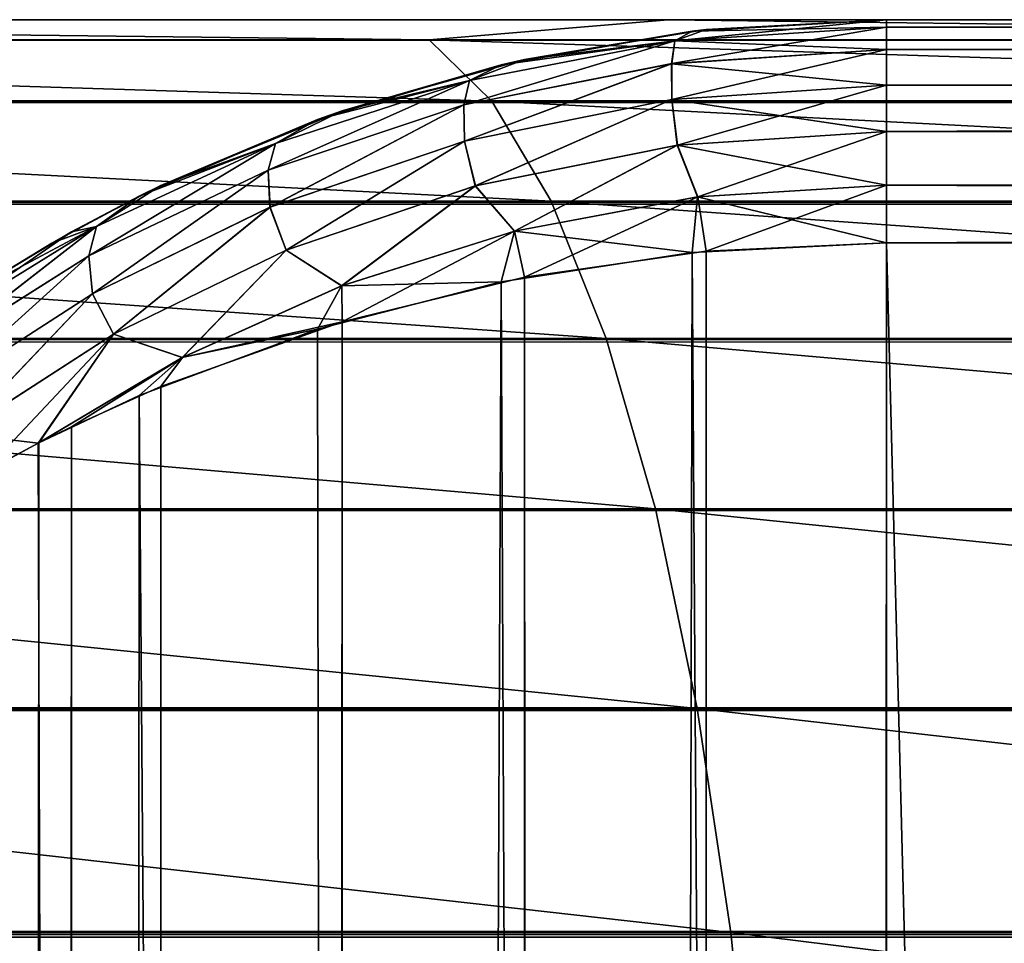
# Model space of a CAD drawing. Extents: x -547 to 547, y 0 to 578.
# Tile 463 of 472: x 529.722 to 530.606, y 577.172 to 578. Entities that reach past the tile are written whole.
import ezdxf

# ---------------------------------------------------------------- set-up
doc = ezdxf.new("R2010")
doc.units = 0
doc.header["$LTSCALE"] = 65.185185
for name, color, linetype in [('2', 7, 'CONTINUOUS'), ('20', 7, 'CONTINUOUS'), ('208', 7, 'CONTINUOUS'), ('209', 7, 'CONTINUOUS'), ('210', 7, 'CONTINUOUS'), ('225', 7, 'CONTINUOUS'), ('227', 7, 'CONTINUOUS'), ('228', 7, 'CONTINUOUS'), ('229', 7, 'CONTINUOUS'), ('3', 7, 'CONTINUOUS'), ('329', 7, 'CONTINUOUS'), ('719', 7, 'CONTINUOUS'), ('723', 7, 'CONTINUOUS')]:
    doc.layers.add(name, color=color, linetype=linetype)

msp = doc.modelspace()

# ---------------------------------------------------------------- linework, layer by layer
at = {"layer": '2', "color": 7, "linetype": 'CONTINUOUS'}
for points in [[(530.5, 578, -67.8), (530.5, 578, 42.7), (545.5, 578, 42.7), (530.5, 578, -67.8)], [(530.5, 578, -67.8), (545.5, 578, 42.7), (545.5, 578, -67.8), (530.5, 578, -67.8)]]:
    msp.add_3dface(points, dxfattribs=at)
at = {"layer": '20', "color": 7, "linetype": 'CONTINUOUS'}
for points in [[(530.5, 577.8, 42.9), (530.5, 551.5, 42.9), (545.5, 1.5, 42.9), (530.5, 577.8, 42.9)], [(545.5, 577.8, 42.9), (530.5, 577.8, 42.9), (545.5, 1.5, 42.9), (545.5, 577.8, 42.9)]]:
    msp.add_3dface(points, dxfattribs=at)
at = {"layer": '208', "color": 7, "linetype": 'CONTINUOUS'}
for points in [[(530.5, 577.8, -68), (530.5, 1.5, -68), (530.26535, 1.5, -67.98153), (530.5, 577.8, -68)], [(530.33834, 577.79246, -67.99126), (530.5, 577.8, -68), (530.26535, 1.5, -67.98153), (530.33834, 577.79246, -67.99126)], [(530.17535, 577.76922, -67.96445), (530.33834, 577.79246, -67.99126), (530.26535, 1.5, -67.98153), (530.17535, 577.76922, -67.96445)], [(530.01167, 577.72918, -67.91828), (530.17535, 577.76922, -67.96445), (530.03647, 1.5, -67.92658), (530.01167, 577.72918, -67.91828)], [(530.03647, 1.5, -67.92658), (530.17535, 577.76922, -67.96445), (530.26535, 1.5, -67.98153), (530.03647, 1.5, -67.92658)], [(529.84893, 577.67114, -67.85133), (530.01167, 577.72918, -67.91828), (529.81901, 1.5, -67.83651), (529.84893, 577.67114, -67.85133)], [(529.81901, 1.5, -67.83651), (530.01167, 577.72918, -67.91828), (530.03647, 1.5, -67.92658), (529.81901, 1.5, -67.83651)], [(529.7687, 577.63506, -67.80966), (529.84893, 577.67114, -67.85133), (529.81901, 1.5, -67.83651), (529.7687, 577.63506, -67.80966)], [(529.73936, 577.62048, -67.79284), (529.7687, 577.63506, -67.80966), (529.61832, 1.5, -67.71353), (529.73936, 577.62048, -67.79284)], [(529.61832, 1.5, -67.71353), (529.7687, 577.63506, -67.80966), (529.81901, 1.5, -67.83651), (529.61832, 1.5, -67.71353)], [(529.68946, 577.59384, -67.76215), (529.73936, 577.62048, -67.79284), (529.61832, 1.5, -67.71353), (529.68946, 577.59384, -67.76215)]]:
    msp.add_3dface(points, dxfattribs=at)
at = {"layer": '209', "color": 7, "linetype": 'CONTINUOUS'}
for points in [[(530.32578, 577.98985, 42.69119), (530.5, 578, 42.7), (530.33834, 577.99126, -67.79246), (530.32578, 577.98985, 42.69119)], [(530.5, 578, 42.7), (530.5, 578, -67.8), (530.33834, 577.99126, -67.79246), (530.5, 578, 42.7)], [(530.15436, 577.95963, 42.66499), (530.32578, 577.98985, 42.69119), (530.17535, 577.96445, -67.76922), (530.15436, 577.95963, 42.66499)], [(530.17535, 577.96445, -67.76922), (530.32578, 577.98985, 42.69119), (530.33834, 577.99126, -67.79246), (530.17535, 577.96445, -67.76922)], [(529.98939, 577.91042, 42.62238), (530.15436, 577.95963, 42.66499), (530.01167, 577.91828, -67.72918), (529.98939, 577.91042, 42.62238)], [(530.01167, 577.91828, -67.72918), (530.15436, 577.95963, 42.66499), (530.17535, 577.96445, -67.76922), (530.01167, 577.91828, -67.72918)], [(529.84893, 577.85133, -67.67114), (529.98939, 577.91042, 42.62238), (530.01167, 577.91828, -67.72918), (529.84893, 577.85133, -67.67114)], [(529.82946, 577.84178, 42.5629), (529.98939, 577.91042, 42.62238), (529.84893, 577.85133, -67.67114), (529.82946, 577.84178, 42.5629)], [(529.7687, 577.80966, -67.63506), (529.82946, 577.84178, 42.5629), (529.84893, 577.85133, -67.67114), (529.7687, 577.80966, -67.63506)], [(529.75118, 577.79972, 42.52641), (529.82946, 577.84178, 42.5629), (529.7687, 577.80966, -67.63506), (529.75118, 577.79972, 42.52641)], [(529.68946, 577.76215, -67.59384), (529.75118, 577.79972, 42.52641), (529.7687, 577.80966, -67.63506), (529.68946, 577.76215, -67.59384)], [(529.67425, 577.75225, 42.48529), (529.75118, 577.79972, 42.52641), (529.68946, 577.76215, -67.59384), (529.67425, 577.75225, 42.48529)]]:
    msp.add_3dface(points, dxfattribs=at)
at = {"layer": '210', "color": 7, "linetype": 'CONTINUOUS'}
for points in [[(530.5, 551.5, 42.9), (530.5, 577.8, 42.9), (530.32578, 577.79119, 42.88985), (530.5, 551.5, 42.9)], [(530.15436, 577.76499, 42.85963), (530.26535, 551.5, 42.88153), (530.32578, 577.79119, 42.88985), (530.15436, 577.76499, 42.85963)], [(530.26535, 551.5, 42.88153), (530.5, 551.5, 42.9), (530.32578, 577.79119, 42.88985), (530.26535, 551.5, 42.88153)], [(529.98939, 577.72238, 42.81042), (530.03647, 551.5, 42.82658), (530.15436, 577.76499, 42.85963), (529.98939, 577.72238, 42.81042)], [(530.03647, 551.5, 42.82658), (530.26535, 551.5, 42.88153), (530.15436, 577.76499, 42.85963), (530.03647, 551.5, 42.82658)], [(529.82946, 577.6629, 42.74178), (530.03647, 551.5, 42.82658), (529.98939, 577.72238, 42.81042), (529.82946, 577.6629, 42.74178)], [(529.73884, 577.62018, 42.69253), (529.81901, 551.5, 42.73651), (529.82946, 577.6629, 42.74178), (529.73884, 577.62018, 42.69253)], [(529.81901, 551.5, 42.73651), (530.03647, 551.5, 42.82658), (529.82946, 577.6629, 42.74178), (529.81901, 551.5, 42.73651)], [(529.67425, 577.58529, 42.65225), (529.81901, 551.5, 42.73651), (529.73884, 577.62018, 42.69253), (529.67425, 577.58529, 42.65225)], [(529.61832, 551.5, 42.61353), (529.81901, 551.5, 42.73651), (529.67425, 577.58529, 42.65225), (529.61832, 551.5, 42.61353)]]:
    msp.add_3dface(points, dxfattribs=at)
at = {"layer": '225', "color": 7, "linetype": 'CONTINUOUS'}
for points in [[(530.5, 578, -67.8), (545.5, 578, -67.8), (545.5, 577.99319, -67.85176), (530.5, 578, -67.8)], [(530.5, 577.99319, -67.85176), (530.5, 578, -67.8), (545.5, 577.99319, -67.85176), (530.5, 577.99319, -67.85176)], [(530.5, 577.97318, -67.90004), (530.5, 577.99319, -67.85176), (545.5, 577.99319, -67.85176), (530.5, 577.97318, -67.90004)], [(545.5, 577.97318, -67.90004), (530.5, 577.97318, -67.90004), (545.5, 577.99319, -67.85176), (545.5, 577.97318, -67.90004)], [(530.5, 577.94135, -67.94149), (530.5, 577.97318, -67.90004), (545.5, 577.97318, -67.90004), (530.5, 577.94135, -67.94149)], [(545.5, 577.94135, -67.94149), (530.5, 577.94135, -67.94149), (545.5, 577.97318, -67.90004), (545.5, 577.94135, -67.94149)], [(530.5, 577.89987, -67.97328), (530.5, 577.94135, -67.94149), (545.5, 577.89986, -67.97328), (530.5, 577.89987, -67.97328)], [(545.5, 577.89986, -67.97328), (530.5, 577.94135, -67.94149), (545.5, 577.94135, -67.94149), (545.5, 577.89986, -67.97328)], [(530.5, 577.85156, -67.99324), (530.5, 577.89987, -67.97328), (545.5, 577.85156, -67.99324), (530.5, 577.85156, -67.99324)], [(545.5, 577.85156, -67.99324), (530.5, 577.89987, -67.97328), (545.5, 577.89986, -67.97328), (545.5, 577.85156, -67.99324)], [(545.5, 577.8, -68), (530.5, 577.8, -68), (530.5, 577.85156, -67.99324), (545.5, 577.8, -68)], [(545.5, 577.8, -68), (530.5, 577.85156, -67.99324), (545.5, 577.85156, -67.99324), (545.5, 577.8, -68)]]:
    msp.add_3dface(points, dxfattribs=at)
at = {"layer": '227', "color": 7, "linetype": 'CONTINUOUS'}
for points in [[(530.33834, 577.99126, -67.79246), (530.5, 578, -67.8), (530.31017, 577.98108, -67.84151), (530.33834, 577.99126, -67.79246)], [(530.5, 578, -67.8), (530.5, 577.99319, -67.85176), (530.31017, 577.98108, -67.84151), (530.5, 578, -67.8)], [(530.17535, 577.96445, -67.76922), (530.33834, 577.99126, -67.79246), (530.31017, 577.98108, -67.84151), (530.17535, 577.96445, -67.76922)], [(530.5, 577.97318, -67.90004), (530.30732, 577.96058, -67.88949), (530.5, 577.99319, -67.85176), (530.5, 577.97318, -67.90004)], [(530.5, 577.99319, -67.85176), (530.30732, 577.96058, -67.88949), (530.31017, 577.98108, -67.84151), (530.5, 577.99319, -67.85176)], [(530.30732, 577.96058, -67.88949), (530.12077, 577.92373, -67.85862), (530.31017, 577.98108, -67.84151), (530.30732, 577.96058, -67.88949)], [(530.31017, 577.98108, -67.84151), (530.12077, 577.92373, -67.85862), (530.12593, 577.94562, -67.81147), (530.31017, 577.98108, -67.84151)], [(530.17535, 577.96445, -67.76922), (530.31017, 577.98108, -67.84151), (530.12593, 577.94562, -67.81147), (530.17535, 577.96445, -67.76922)], [(530.5, 577.97318, -67.90004), (530.30745, 577.92853, -67.93077), (530.30732, 577.96058, -67.88949), (530.5, 577.97318, -67.90004)], [(530.5, 577.94135, -67.94149), (530.30745, 577.92853, -67.93077), (530.5, 577.97318, -67.90004), (530.5, 577.94135, -67.94149)], [(530.01167, 577.91828, -67.72918), (530.17535, 577.96445, -67.76922), (530.12593, 577.94562, -67.81147), (530.01167, 577.91828, -67.72918)], [(530.30732, 577.96058, -67.88949), (530.12136, 577.89112, -67.89944), (530.12077, 577.92373, -67.85862), (530.30732, 577.96058, -67.88949)], [(530.30745, 577.92853, -67.93077), (530.12136, 577.89112, -67.89944), (530.30732, 577.96058, -67.88949), (530.30745, 577.92853, -67.93077)], [(530.12077, 577.92373, -67.85862), (529.94535, 577.86519, -67.80947), (530.12593, 577.94562, -67.81147), (530.12077, 577.92373, -67.85862)], [(530.12593, 577.94562, -67.81147), (529.94535, 577.86519, -67.80947), (529.95193, 577.88907, -67.7635), (530.12593, 577.94562, -67.81147)], [(530.01167, 577.91828, -67.72918), (530.12593, 577.94562, -67.81147), (529.95193, 577.88907, -67.7635), (530.01167, 577.91828, -67.72918)], [(530.5, 577.94135, -67.94149), (530.31241, 577.88739, -67.96275), (530.30745, 577.92853, -67.93077), (530.5, 577.94135, -67.94149)], [(530.5, 577.89987, -67.97328), (530.31241, 577.88739, -67.96275), (530.5, 577.94135, -67.94149), (530.5, 577.89987, -67.97328)], [(530.12077, 577.92373, -67.85862), (529.94694, 577.83185, -67.84966), (529.94535, 577.86519, -67.80947), (530.12077, 577.92373, -67.85862)], [(530.12136, 577.89112, -67.89944), (529.94694, 577.83185, -67.84966), (530.12077, 577.92373, -67.85862), (530.12136, 577.89112, -67.89944)], [(530.30745, 577.92853, -67.93077), (530.13119, 577.85099, -67.93198), (530.12136, 577.89112, -67.89944), (530.30745, 577.92853, -67.93077)], [(530.31241, 577.88739, -67.96275), (530.13119, 577.85099, -67.93198), (530.30745, 577.92853, -67.93077), (530.31241, 577.88739, -67.96275)], [(529.84893, 577.85133, -67.67114), (530.01167, 577.91828, -67.72918), (529.95193, 577.88907, -67.7635), (529.84893, 577.85133, -67.67114)], [(530.5, 577.89987, -67.97328), (530.33066, 577.84107, -67.98422), (530.31241, 577.88739, -67.96275), (530.5, 577.89987, -67.97328)], [(530.5, 577.85156, -67.99324), (530.33066, 577.84107, -67.98422), (530.5, 577.89987, -67.97328), (530.5, 577.85156, -67.99324)], [(529.94535, 577.86519, -67.80947), (529.78433, 577.78834, -67.74477), (529.95193, 577.88907, -67.7635), (529.94535, 577.86519, -67.80947)], [(529.95193, 577.88907, -67.7635), (529.78433, 577.78834, -67.74477), (529.79132, 577.81447, -67.70012), (529.95193, 577.88907, -67.7635)], [(529.84893, 577.85133, -67.67114), (529.95193, 577.88907, -67.7635), (529.79132, 577.81447, -67.70012), (529.84893, 577.85133, -67.67114)], [(530.12136, 577.89112, -67.89944), (529.96147, 577.79337, -67.8831), (529.94694, 577.83185, -67.84966), (530.12136, 577.89112, -67.89944)], [(530.13119, 577.85099, -67.93198), (529.96147, 577.79337, -67.8831), (530.12136, 577.89112, -67.89944), (530.13119, 577.85099, -67.93198)], [(530.31241, 577.88739, -67.96275), (530.16636, 577.81037, -67.95779), (530.13119, 577.85099, -67.93198), (530.31241, 577.88739, -67.96275)], [(530.33066, 577.84107, -67.98422), (530.16636, 577.81037, -67.95779), (530.31241, 577.88739, -67.96275), (530.33066, 577.84107, -67.98422)], [(529.94535, 577.86519, -67.80947), (529.78751, 577.75432, -67.78429), (529.78433, 577.78834, -67.74477), (529.94535, 577.86519, -67.80947)], [(529.94694, 577.83185, -67.84966), (529.78751, 577.75432, -67.78429), (529.94535, 577.86519, -67.80947), (529.94694, 577.83185, -67.84966)], [(529.7687, 577.80966, -67.63506), (529.84893, 577.85133, -67.67114), (529.79132, 577.81447, -67.70012), (529.7687, 577.80966, -67.63506)], [(530.13119, 577.85099, -67.93198), (530.01133, 577.7615, -67.91556), (529.96147, 577.79337, -67.8831), (530.13119, 577.85099, -67.93198)], [(530.16636, 577.81037, -67.95779), (530.01133, 577.7615, -67.91556), (530.13119, 577.85099, -67.93198), (530.16636, 577.81037, -67.95779)], [(530.5, 577.85156, -67.99324), (530.33834, 577.79246, -67.99126), (530.33066, 577.84107, -67.98422), (530.5, 577.85156, -67.99324)], [(530.5, 577.8, -68), (530.33834, 577.79246, -67.99126), (530.5, 577.85156, -67.99324), (530.5, 577.8, -68)], [(530.33066, 577.84107, -67.98422), (530.17535, 577.76922, -67.96445), (530.16636, 577.81037, -67.95779), (530.33066, 577.84107, -67.98422)], [(530.33834, 577.79246, -67.99126), (530.17535, 577.76922, -67.96445), (530.33066, 577.84107, -67.98422), (530.33834, 577.79246, -67.99126)], [(529.94694, 577.83185, -67.84966), (529.8065, 577.71809, -67.81893), (529.78751, 577.75432, -67.78429), (529.94694, 577.83185, -67.84966)], [(529.96147, 577.79337, -67.8831), (529.8065, 577.71809, -67.81893), (529.94694, 577.83185, -67.84966), (529.96147, 577.79337, -67.8831)], [(529.78433, 577.78834, -67.74477), (529.63939, 577.69665, -67.6673), (529.79132, 577.81447, -67.70012), (529.78433, 577.78834, -67.74477)], [(529.79132, 577.81447, -67.70012), (529.63939, 577.69665, -67.6673), (529.64582, 577.725, -67.62396), (529.79132, 577.81447, -67.70012)], [(529.7687, 577.80966, -67.63506), (529.79132, 577.81447, -67.70012), (529.64582, 577.725, -67.62396), (529.7687, 577.80966, -67.63506)], [(529.68946, 577.76215, -67.59384), (529.7687, 577.80966, -67.63506), (529.64582, 577.725, -67.62396), (529.68946, 577.76215, -67.59384)], [(530.16636, 577.81037, -67.95779), (530.01167, 577.72918, -67.91828), (530.01133, 577.7615, -67.91556), (530.16636, 577.81037, -67.95779)], [(530.17535, 577.76922, -67.96445), (530.01167, 577.72918, -67.91828), (530.16636, 577.81037, -67.95779), (530.17535, 577.76922, -67.96445)], [(529.96147, 577.79337, -67.8831), (529.86835, 577.69719, -67.85973), (529.8065, 577.71809, -67.81893), (529.96147, 577.79337, -67.8831)], [(530.01133, 577.7615, -67.91556), (529.86835, 577.69719, -67.85973), (529.96147, 577.79337, -67.8831), (530.01133, 577.7615, -67.91556)], [(529.78433, 577.78834, -67.74477), (529.6447, 577.66218, -67.70623), (529.63939, 577.69665, -67.6673), (529.78433, 577.78834, -67.74477)], [(529.78751, 577.75432, -67.78429), (529.6447, 577.66218, -67.70623), (529.78433, 577.78834, -67.74477), (529.78751, 577.75432, -67.78429)], [(530.01133, 577.7615, -67.91556), (530.01167, 577.72918, -67.91828), (529.86835, 577.69719, -67.85973), (530.01133, 577.7615, -67.91556)], [(529.78751, 577.75432, -67.78429), (529.66786, 577.62873, -67.74232), (529.6447, 577.66218, -67.70623), (529.78751, 577.75432, -67.78429)], [(529.8065, 577.71809, -67.81893), (529.66786, 577.62873, -67.74232), (529.78751, 577.75432, -67.78429), (529.8065, 577.71809, -67.81893)], [(530.01167, 577.72918, -67.91828), (529.84893, 577.67114, -67.85133), (529.86835, 577.69719, -67.85973), (530.01167, 577.72918, -67.91828)], [(529.8065, 577.71809, -67.81893), (529.68946, 577.59384, -67.76215), (529.66786, 577.62873, -67.74232), (529.8065, 577.71809, -67.81893)], [(529.73936, 577.62048, -67.79284), (529.68946, 577.59384, -67.76215), (529.8065, 577.71809, -67.81893), (529.73936, 577.62048, -67.79284)], [(529.86835, 577.69719, -67.85973), (529.73936, 577.62048, -67.79284), (529.8065, 577.71809, -67.81893), (529.86835, 577.69719, -67.85973)], [(529.7687, 577.63506, -67.80966), (529.73936, 577.62048, -67.79284), (529.86835, 577.69719, -67.85973), (529.7687, 577.63506, -67.80966)], [(529.84893, 577.67114, -67.85133), (529.7687, 577.63506, -67.80966), (529.86835, 577.69719, -67.85973), (529.84893, 577.67114, -67.85133)]]:
    msp.add_3dface(points, dxfattribs=at)
at = {"layer": '228', "color": 7, "linetype": 'CONTINUOUS'}
for points in [[(545.5, 578, 42.7), (530.5, 578, 42.7), (530.5, 577.99319, 42.75176), (545.5, 578, 42.7)], [(545.5, 577.99319, 42.75176), (545.5, 578, 42.7), (530.5, 577.99319, 42.75176), (545.5, 577.99319, 42.75176)], [(545.5, 577.97318, 42.80004), (545.5, 577.99319, 42.75176), (530.5, 577.99319, 42.75176), (545.5, 577.97318, 42.80004)], [(530.5, 577.97318, 42.80004), (545.5, 577.97318, 42.80004), (530.5, 577.99319, 42.75176), (530.5, 577.97318, 42.80004)], [(545.5, 577.94135, 42.84149), (545.5, 577.97318, 42.80004), (530.5, 577.97318, 42.80004), (545.5, 577.94135, 42.84149)], [(530.5, 577.94135, 42.84149), (545.5, 577.94135, 42.84149), (530.5, 577.97318, 42.80004), (530.5, 577.94135, 42.84149)], [(545.5, 577.89987, 42.87328), (545.5, 577.94135, 42.84149), (530.5, 577.89986, 42.87328), (545.5, 577.89987, 42.87328)], [(530.5, 577.89986, 42.87328), (545.5, 577.94135, 42.84149), (530.5, 577.94135, 42.84149), (530.5, 577.89986, 42.87328)], [(545.5, 577.85156, 42.89324), (545.5, 577.89987, 42.87328), (530.5, 577.85156, 42.89324), (545.5, 577.85156, 42.89324)], [(530.5, 577.85156, 42.89324), (545.5, 577.89987, 42.87328), (530.5, 577.89986, 42.87328), (530.5, 577.85156, 42.89324)], [(530.5, 577.8, 42.9), (545.5, 577.8, 42.9), (545.5, 577.85156, 42.89324), (530.5, 577.8, 42.9)], [(530.5, 577.8, 42.9), (545.5, 577.85156, 42.89324), (530.5, 577.85156, 42.89324), (530.5, 577.8, 42.9)]]:
    msp.add_3dface(points, dxfattribs=at)
at = {"layer": '229', "color": 7, "linetype": 'CONTINUOUS'}
for points in [[(530.5, 578, 42.7), (530.32578, 577.98985, 42.69119), (530.5, 577.99319, 42.75176), (530.5, 578, 42.7)], [(530.32578, 577.98985, 42.69119), (530.15436, 577.95963, 42.66499), (530.31015, 577.98108, 42.74151), (530.32578, 577.98985, 42.69119)], [(530.5, 577.99319, 42.75176), (530.32578, 577.98985, 42.69119), (530.31015, 577.98108, 42.74151), (530.5, 577.99319, 42.75176)], [(530.5, 577.97318, 42.80004), (530.5, 577.99319, 42.75176), (530.31015, 577.98108, 42.74151), (530.5, 577.97318, 42.80004)], [(530.31015, 577.98108, 42.74151), (530.1259, 577.94561, 42.71146), (530.12073, 577.92372, 42.75861), (530.31015, 577.98108, 42.74151)], [(530.30729, 577.96057, 42.78949), (530.31015, 577.98108, 42.74151), (530.12073, 577.92372, 42.75861), (530.30729, 577.96057, 42.78949)], [(530.31015, 577.98108, 42.74151), (530.15436, 577.95963, 42.66499), (530.1259, 577.94561, 42.71146), (530.31015, 577.98108, 42.74151)], [(530.5, 577.97318, 42.80004), (530.31015, 577.98108, 42.74151), (530.30729, 577.96057, 42.78949), (530.5, 577.97318, 42.80004)], [(530.5, 577.94135, 42.84149), (530.5, 577.97318, 42.80004), (530.30729, 577.96057, 42.78949), (530.5, 577.94135, 42.84149)], [(530.15436, 577.95963, 42.66499), (529.98939, 577.91042, 42.62238), (530.1259, 577.94561, 42.71146), (530.15436, 577.95963, 42.66499)], [(530.30729, 577.96057, 42.78949), (530.12073, 577.92372, 42.75861), (530.12131, 577.8911, 42.79943), (530.30729, 577.96057, 42.78949)], [(530.30742, 577.92853, 42.83077), (530.30729, 577.96057, 42.78949), (530.12131, 577.8911, 42.79943), (530.30742, 577.92853, 42.83077)], [(530.5, 577.94135, 42.84149), (530.30729, 577.96057, 42.78949), (530.30742, 577.92853, 42.83077), (530.5, 577.94135, 42.84149)], [(530.1259, 577.94561, 42.71146), (529.9519, 577.88906, 42.66349), (529.94531, 577.86517, 42.70946), (530.1259, 577.94561, 42.71146)], [(530.12073, 577.92372, 42.75861), (530.1259, 577.94561, 42.71146), (529.94531, 577.86517, 42.70946), (530.12073, 577.92372, 42.75861)], [(530.1259, 577.94561, 42.71146), (529.98939, 577.91042, 42.62238), (529.9519, 577.88906, 42.66349), (530.1259, 577.94561, 42.71146)], [(530.5, 577.89986, 42.87328), (530.5, 577.94135, 42.84149), (530.30742, 577.92853, 42.83077), (530.5, 577.89986, 42.87328)], [(530.12073, 577.92372, 42.75861), (529.94531, 577.86517, 42.70946), (529.94689, 577.83183, 42.74965), (530.12073, 577.92372, 42.75861)], [(530.12131, 577.8911, 42.79943), (530.12073, 577.92372, 42.75861), (529.94689, 577.83183, 42.74965), (530.12131, 577.8911, 42.79943)], [(530.30742, 577.92853, 42.83077), (530.12131, 577.8911, 42.79943), (530.13113, 577.85098, 42.83197), (530.30742, 577.92853, 42.83077)], [(530.31238, 577.88739, 42.86275), (530.30742, 577.92853, 42.83077), (530.13113, 577.85098, 42.83197), (530.31238, 577.88739, 42.86275)], [(530.5, 577.89986, 42.87328), (530.30742, 577.92853, 42.83077), (530.31238, 577.88739, 42.86275), (530.5, 577.89986, 42.87328)], [(529.98939, 577.91042, 42.62238), (529.82946, 577.84178, 42.5629), (529.9519, 577.88906, 42.66349), (529.98939, 577.91042, 42.62238)], [(530.5, 577.85156, 42.89324), (530.5, 577.89986, 42.87328), (530.31238, 577.88739, 42.86275), (530.5, 577.85156, 42.89324)], [(529.9519, 577.88906, 42.66349), (529.7913, 577.81446, 42.60012), (529.7843, 577.78833, 42.64476), (529.9519, 577.88906, 42.66349)], [(529.94531, 577.86517, 42.70946), (529.9519, 577.88906, 42.66349), (529.7843, 577.78833, 42.64476), (529.94531, 577.86517, 42.70946)], [(529.9519, 577.88906, 42.66349), (529.82946, 577.84178, 42.5629), (529.7913, 577.81446, 42.60012), (529.9519, 577.88906, 42.66349)], [(530.12131, 577.8911, 42.79943), (529.94689, 577.83183, 42.74965), (529.96141, 577.79335, 42.78308), (530.12131, 577.8911, 42.79943)], [(530.13113, 577.85098, 42.83197), (530.12131, 577.8911, 42.79943), (529.96141, 577.79335, 42.78308), (530.13113, 577.85098, 42.83197)], [(530.31238, 577.88739, 42.86275), (530.13113, 577.85098, 42.83197), (530.16616, 577.81033, 42.85775), (530.31238, 577.88739, 42.86275)], [(530.33055, 577.84106, 42.88421), (530.31238, 577.88739, 42.86275), (530.16616, 577.81033, 42.85775), (530.33055, 577.84106, 42.88421)], [(530.5, 577.85156, 42.89324), (530.31238, 577.88739, 42.86275), (530.33055, 577.84106, 42.88421), (530.5, 577.85156, 42.89324)], [(529.94531, 577.86517, 42.70946), (529.7843, 577.78833, 42.64476), (529.78747, 577.7543, 42.68427), (529.94531, 577.86517, 42.70946)], [(529.94689, 577.83183, 42.74965), (529.94531, 577.86517, 42.70946), (529.78747, 577.7543, 42.68427), (529.94689, 577.83183, 42.74965)], [(530.13113, 577.85098, 42.83197), (529.96141, 577.79335, 42.78308), (530.01106, 577.7614, 42.81547), (530.13113, 577.85098, 42.83197)], [(530.16616, 577.81033, 42.85775), (530.13113, 577.85098, 42.83197), (530.01106, 577.7614, 42.81547), (530.16616, 577.81033, 42.85775)], [(530.5, 577.8, 42.9), (530.5, 577.85156, 42.89324), (530.33055, 577.84106, 42.88421), (530.5, 577.8, 42.9)], [(529.82946, 577.84178, 42.5629), (529.75118, 577.79972, 42.52641), (529.7913, 577.81446, 42.60012), (529.82946, 577.84178, 42.5629)], [(530.32578, 577.79119, 42.88985), (530.33055, 577.84106, 42.88421), (530.16616, 577.81033, 42.85775), (530.32578, 577.79119, 42.88985)], [(530.32578, 577.79119, 42.88985), (530.5, 577.8, 42.9), (530.33055, 577.84106, 42.88421), (530.32578, 577.79119, 42.88985)], [(529.94689, 577.83183, 42.74965), (529.78747, 577.7543, 42.68427), (529.80645, 577.71806, 42.7189), (529.94689, 577.83183, 42.74965)], [(529.96141, 577.79335, 42.78308), (529.94689, 577.83183, 42.74965), (529.80645, 577.71806, 42.7189), (529.96141, 577.79335, 42.78308)], [(529.7913, 577.81446, 42.60012), (529.64582, 577.72499, 42.52396), (529.63938, 577.69664, 42.56729), (529.7913, 577.81446, 42.60012)], [(529.7843, 577.78833, 42.64476), (529.7913, 577.81446, 42.60012), (529.63938, 577.69664, 42.56729), (529.7843, 577.78833, 42.64476)], [(529.7913, 577.81446, 42.60012), (529.67425, 577.75225, 42.48529), (529.64582, 577.72499, 42.52396), (529.7913, 577.81446, 42.60012)], [(529.75118, 577.79972, 42.52641), (529.67425, 577.75225, 42.48529), (529.7913, 577.81446, 42.60012), (529.75118, 577.79972, 42.52641)], [(530.15436, 577.76499, 42.85963), (530.16616, 577.81033, 42.85775), (530.01106, 577.7614, 42.81547), (530.15436, 577.76499, 42.85963)], [(530.15436, 577.76499, 42.85963), (530.32578, 577.79119, 42.88985), (530.16616, 577.81033, 42.85775), (530.15436, 577.76499, 42.85963)], [(529.96141, 577.79335, 42.78308), (529.80645, 577.71806, 42.7189), (529.86805, 577.69704, 42.75959), (529.96141, 577.79335, 42.78308)], [(530.01106, 577.7614, 42.81547), (529.96141, 577.79335, 42.78308), (529.86805, 577.69704, 42.75959), (530.01106, 577.7614, 42.81547)], [(529.7843, 577.78833, 42.64476), (529.63938, 577.69664, 42.56729), (529.64468, 577.66215, 42.60621), (529.7843, 577.78833, 42.64476)], [(529.78747, 577.7543, 42.68427), (529.7843, 577.78833, 42.64476), (529.64468, 577.66215, 42.60621), (529.78747, 577.7543, 42.68427)], [(529.98939, 577.72238, 42.81042), (530.15436, 577.76499, 42.85963), (530.01106, 577.7614, 42.81547), (529.98939, 577.72238, 42.81042)], [(529.98939, 577.72238, 42.81042), (530.01106, 577.7614, 42.81547), (529.86805, 577.69704, 42.75959), (529.98939, 577.72238, 42.81042)], [(529.78747, 577.7543, 42.68427), (529.64468, 577.66215, 42.60621), (529.66782, 577.6287, 42.64229), (529.78747, 577.7543, 42.68427)], [(529.80645, 577.71806, 42.7189), (529.78747, 577.7543, 42.68427), (529.66782, 577.6287, 42.64229), (529.80645, 577.71806, 42.7189)], [(529.82946, 577.6629, 42.74178), (529.98939, 577.72238, 42.81042), (529.86805, 577.69704, 42.75959), (529.82946, 577.6629, 42.74178)], [(529.73884, 577.62018, 42.69253), (529.80645, 577.71806, 42.7189), (529.66782, 577.6287, 42.64229), (529.73884, 577.62018, 42.69253)], [(529.80645, 577.71806, 42.7189), (529.73884, 577.62018, 42.69253), (529.86805, 577.69704, 42.75959), (529.80645, 577.71806, 42.7189)], [(529.73884, 577.62018, 42.69253), (529.82946, 577.6629, 42.74178), (529.86805, 577.69704, 42.75959), (529.73884, 577.62018, 42.69253)], [(529.67425, 577.58529, 42.65225), (529.73884, 577.62018, 42.69253), (529.66782, 577.6287, 42.64229), (529.67425, 577.58529, 42.65225)]]:
    msp.add_3dface(points, dxfattribs=at)
at = {"layer": '3', "color": 7, "linetype": 'CONTINUOUS'}
for points in [[(530.5, 577.8, -68), (545.5, 577.8, -68), (530.5, 1.5, -68), (530.5, 577.8, -68)], [(530.5, 1.5, -68), (545.5, 577.8, -68), (545.5, 1.5, -68), (530.5, 1.5, -68)]]:
    msp.add_3dface(points, dxfattribs=at)
at = {"layer": '329', "color": 7, "linetype": 'CONTINUOUS'}
for points in [[(545.5, 578, 46), (545.5, 578, 44.5), (-545.5, 578, 44.5), (545.5, 578, 46)], [(545.42218, 578, 47.78445), (545.5, 578, 46), (-545.5, 578, 44.5), (545.42218, 578, 47.78445)], [(528.55799, 578, 66.18887), (530.30411, 578, 65.80192), (-545.5, 578, 44.5), (528.55799, 578, 66.18887)], [(530.30411, 578, 65.80192), (532.01005, 578, 65.26418), (-545.5, 578, 44.5), (530.30411, 578, 65.80192)], [(532.01005, 578, 65.26418), (533.66259, 578, 64.5798), (-545.5, 578, 44.5), (532.01005, 578, 65.26418)], [(533.66259, 578, 64.5798), (535.24921, 578, 63.75396), (-545.5, 578, 44.5), (533.66259, 578, 64.5798)], [(535.24921, 578, 63.75396), (536.75781, 578, 62.79295), (-545.5, 578, 44.5), (535.24921, 578, 63.75396)], [(536.75781, 578, 62.79295), (538.1769, 578, 61.70409), (-545.5, 578, 44.5), (536.75781, 578, 62.79295)], [(538.1769, 578, 61.70409), (539.49568, 578, 60.49567), (-545.5, 578, 44.5), (538.1769, 578, 61.70409)], [(539.49568, 578, 60.49567), (540.70409, 578, 59.17689), (-545.5, 578, 44.5), (539.49568, 578, 60.49567)], [(540.70409, 578, 59.17689), (541.79295, 578, 57.7578), (-545.5, 578, 44.5), (540.70409, 578, 59.17689)], [(541.79295, 578, 57.7578), (542.75396, 578, 56.2492), (-545.5, 578, 44.5), (541.79295, 578, 57.7578)], [(542.75396, 578, 56.2492), (543.5798, 578, 54.66258), (-545.5, 578, 44.5), (542.75396, 578, 56.2492)], [(543.5798, 578, 54.66258), (544.26419, 578, 53.01004), (-545.5, 578, 44.5), (543.5798, 578, 54.66258)], [(544.26419, 578, 53.01004), (544.80192, 578, 51.30411), (-545.5, 578, 44.5), (544.26419, 578, 53.01004)], [(544.80192, 578, 51.30411), (545.18887, 578, 49.55799), (-545.5, 578, 44.5), (544.80192, 578, 51.30411)], [(545.18887, 578, 49.55799), (545.42218, 578, 47.78445), (-545.5, 578, 44.5), (545.18887, 578, 49.55799)]]:
    msp.add_3dface(points, dxfattribs=at)
at = {"layer": '719', "color": 7, "linetype": 'CONTINUOUS'}
for points in [[(-545.5, 578, 44.5), (545.5, 578, 44.5), (545.5, 577.98153, 44.26535), (-545.5, 578, 44.5)], [(-545.5, 577.98152, 44.2653), (-545.5, 578, 44.5), (545.5, 577.98153, 44.26535), (-545.5, 577.98152, 44.2653)], [(545.5, 577.92651, 44.03625), (-545.5, 577.98152, 44.2653), (545.5, 577.98153, 44.26535), (545.5, 577.92651, 44.03625)], [(-545.5, 577.96451, 44.17566), (-545.5, 577.98152, 44.2653), (545.5, 577.92651, 44.03625), (-545.5, 577.96451, 44.17566)], [(-545.5, 577.92655, 44.03638), (-545.5, 577.96451, 44.17566), (545.5, 577.92651, 44.03625), (-545.5, 577.92655, 44.03638)], [(-545.5, 577.86447, 43.87693), (-545.5, 577.92655, 44.03638), (545.5, 577.92651, 44.03625), (-545.5, 577.86447, 43.87693)], [(545.5, 577.8363, 43.81859), (-545.5, 577.86447, 43.87693), (545.5, 577.92651, 44.03625), (545.5, 577.8363, 43.81859)], [(-545.5, 577.83644, 43.81888), (-545.5, 577.86447, 43.87693), (545.5, 577.8363, 43.81859), (-545.5, 577.83644, 43.81888)], [(-545.5, 577.71812, 43.62468), (-545.5, 577.83644, 43.81888), (545.5, 577.8363, 43.81859), (-545.5, 577.71812, 43.62468)], [(545.5, 577.71311, 43.61775), (-545.5, 577.71812, 43.62468), (545.5, 577.8363, 43.81859), (545.5, 577.71311, 43.61775)], [(-545.5, 577.56048, 43.43916), (-545.5, 577.71812, 43.62468), (545.5, 577.71311, 43.61775), (-545.5, 577.56048, 43.43916)], [(545.5, 577.55999, 43.43867), (-545.5, 577.56048, 43.43916), (545.5, 577.71311, 43.61775), (545.5, 577.55999, 43.43867)], [(-545.5, 577.54773, 43.42657), (-545.5, 577.56048, 43.43916), (545.5, 577.55999, 43.43867), (-545.5, 577.54773, 43.42657)], [(545.5, 577.38072, 43.28578), (-545.5, 577.54773, 43.42657), (545.5, 577.55999, 43.43867), (545.5, 577.38072, 43.28578)], [(-545.5, 577.38144, 43.2863), (-545.5, 577.54773, 43.42657), (545.5, 577.38072, 43.28578), (-545.5, 577.38144, 43.2863)], [(-545.5, 577.36749, 43.27629), (-545.5, 577.38144, 43.2863), (545.5, 577.38072, 43.28578), (-545.5, 577.36749, 43.27629)], [(545.5, 577.17973, 43.16285), (-545.5, 577.36749, 43.27629), (545.5, 577.38072, 43.28578), (545.5, 577.17973, 43.16285)], [(-545.5, 577.18627, 43.1662), (-545.5, 577.36749, 43.27629), (545.5, 577.17973, 43.16285), (-545.5, 577.18627, 43.1662)], [(-545.5, 577.01051, 43.08954), (-545.5, 577.18627, 43.1662), (545.5, 577.17973, 43.16285), (-545.5, 577.01051, 43.08954)], [(545.5, 576.96196, 43.07291), (-545.5, 577.01051, 43.08954), (545.5, 577.17973, 43.16285), (545.5, 576.96196, 43.07291)]]:
    msp.add_3dface(points, dxfattribs=at)
at = {"layer": '723', "color": 7, "linetype": 'CONTINUOUS'}
for points in [[(530.0896, 577.98183, 66.09837), (528.55799, 578, 66.18887), (528.41251, 577.98183, 66.45002), (530.0896, 577.98183, 66.09837)], [(530.30411, 578, 65.80192), (528.55799, 578, 66.18887), (530.0896, 577.98183, 66.09837), (530.30411, 578, 65.80192)], [(531.73193, 577.98183, 65.60943), (530.30411, 578, 65.80192), (530.0896, 577.98183, 66.09837), (531.73193, 577.98183, 65.60943)], [(532.01005, 578, 65.26418), (530.30411, 578, 65.80192), (531.73193, 577.98183, 65.60943), (532.01005, 578, 65.26418)], [(530.0896, 577.98183, 66.09837), (528.41251, 577.98183, 66.45002), (530.14586, 577.92709, 66.32053), (530.0896, 577.98183, 66.09837)], [(530.14586, 577.92709, 66.32053), (528.41251, 577.98183, 66.45002), (528.45022, 577.92709, 66.67606), (530.14586, 577.92709, 66.32053)], [(531.73193, 577.98183, 65.60943), (530.0896, 577.98183, 66.09837), (531.80634, 577.92709, 65.82618), (531.73193, 577.98183, 65.60943)], [(531.80634, 577.92709, 65.82618), (530.0896, 577.98183, 66.09837), (530.14586, 577.92709, 66.32053), (531.80634, 577.92709, 65.82618)], [(530.14586, 577.92709, 66.32053), (528.45022, 577.92709, 66.67606), (530.19932, 577.83715, 66.53163), (530.14586, 577.92709, 66.32053)], [(530.19932, 577.83715, 66.53163), (528.45022, 577.92709, 66.67606), (528.48607, 577.83715, 66.89086), (530.19932, 577.83715, 66.53163)], [(531.80634, 577.92709, 65.82618), (530.14586, 577.92709, 66.32053), (531.87705, 577.83715, 66.03215), (531.80634, 577.92709, 65.82618)], [(531.87705, 577.83715, 66.03215), (530.14586, 577.92709, 66.32053), (530.19932, 577.83715, 66.53163), (531.87705, 577.83715, 66.03215)], [(530.19932, 577.83715, 66.53163), (528.48607, 577.83715, 66.89086), (530.24866, 577.71422, 66.72648), (530.19932, 577.83715, 66.53163)], [(530.24866, 577.71422, 66.72648), (528.48607, 577.83715, 66.89086), (528.51915, 577.71422, 67.08912), (530.24866, 577.71422, 66.72648)], [(531.87705, 577.83715, 66.03215), (530.19932, 577.83715, 66.53163), (531.94231, 577.71422, 66.22226), (531.87705, 577.83715, 66.03215)], [(531.94231, 577.71422, 66.22226), (530.19932, 577.83715, 66.53163), (530.24866, 577.71422, 66.72648), (531.94231, 577.71422, 66.22226)], [(530.24866, 577.71422, 66.72648), (528.51915, 577.71422, 67.08912), (530.29267, 577.56133, 66.90026), (530.24866, 577.71422, 66.72648)], [(530.29267, 577.56133, 66.90026), (528.51915, 577.71422, 67.08912), (528.54866, 577.56133, 67.26594), (530.29267, 577.56133, 66.90026)], [(531.94231, 577.71422, 66.22226), (530.24866, 577.71422, 66.72648), (532.00052, 577.56133, 66.39181), (531.94231, 577.71422, 66.22226)], [(532.00052, 577.56133, 66.39181), (530.24866, 577.71422, 66.72648), (530.29267, 577.56133, 66.90026), (532.00052, 577.56133, 66.39181)], [(530.29267, 577.56133, 66.90026), (528.54866, 577.56133, 67.26594), (530.33025, 577.38225, 67.04869), (530.29267, 577.56133, 66.90026)], [(530.33025, 577.38225, 67.04869), (528.54866, 577.56133, 67.26594), (528.57386, 577.38225, 67.41697), (530.33025, 577.38225, 67.04869)], [(532.00052, 577.56133, 66.39181), (530.29267, 577.56133, 66.90026), (532.05024, 577.38225, 66.53663), (532.00052, 577.56133, 66.39181)], [(532.05024, 577.38225, 66.53663), (530.29267, 577.56133, 66.90026), (530.33025, 577.38225, 67.04869), (532.05024, 577.38225, 66.53663)], [(530.33025, 577.38225, 67.04869), (528.57386, 577.38225, 67.41697), (530.36049, 577.18141, 67.16811), (530.33025, 577.38225, 67.04869)], [(530.36049, 577.18141, 67.16811), (528.57386, 577.38225, 67.41697), (528.59414, 577.18141, 67.53848), (530.36049, 577.18141, 67.16811)], [(532.05024, 577.38225, 66.53663), (530.33025, 577.38225, 67.04869), (532.09023, 577.18141, 66.65315), (532.05024, 577.38225, 66.53663)], [(532.09023, 577.18141, 66.65315), (530.33025, 577.38225, 67.04869), (530.36049, 577.18141, 67.16811), (532.09023, 577.18141, 66.65315)], [(530.36049, 577.18141, 67.16811), (528.59414, 577.18141, 67.53848), (530.38264, 576.96375, 67.25557), (530.36049, 577.18141, 67.16811)], [(530.38264, 576.96375, 67.25557), (528.59414, 577.18141, 67.53848), (528.60899, 576.96375, 67.62746), (530.38264, 576.96375, 67.25557)], [(532.09023, 577.18141, 66.65315), (530.36049, 577.18141, 67.16811), (532.11953, 576.96375, 66.73847), (532.09023, 577.18141, 66.65315)], [(532.11953, 576.96375, 66.73847), (530.36049, 577.18141, 67.16811), (530.38264, 576.96375, 67.25557), (532.11953, 576.96375, 66.73847)]]:
    msp.add_3dface(points, dxfattribs=at)

doc.saveas('drawing.dxf')
